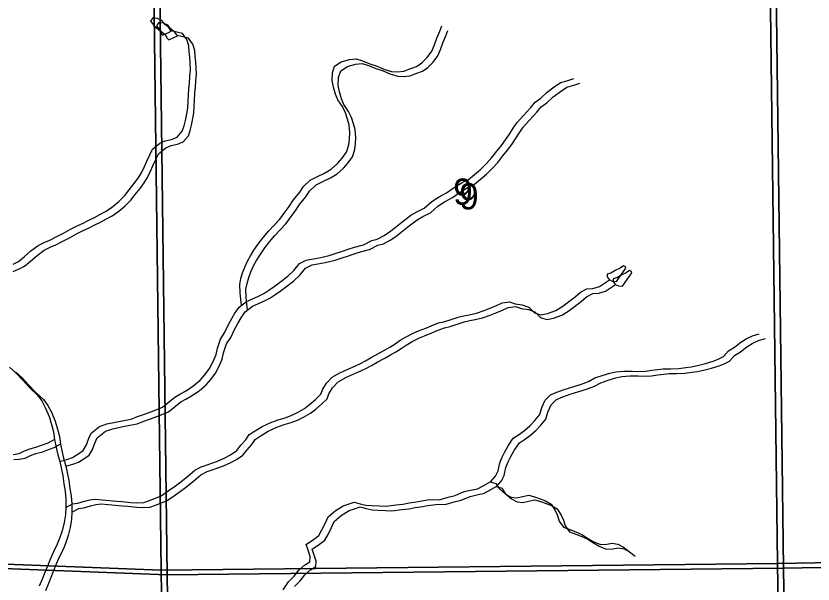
# Model space of a CAD drawing. Extents: x -21.1 to 50.3, y 0 to 22.1.
# Drawn here: x 45.942 to 47.215, y 17.658 to 18.566 of the extents above; entities that cross this region are included whole.
import ezdxf

# ---------------------------------------------------------------- set-up
doc = ezdxf.new("R2010")
doc.units = 0
for name, color, linetype in [('GM_X_Major_River', 7, 'Continuous'), ('GM_X_Minor_Lake', 7, 'Continuous'), ('GM_X_Minor_River', 7, 'Continuous'), ('GM_X_Section', 7, 'Continuous'), ('GM_X_Section_Text', 7, 'Continuous')]:
    doc.layers.add(name, color=color, linetype=linetype)

msp = doc.modelspace()

# ---------------------------------------------------------------- linework, layer by layer
at = {"layer": 'GM_X_Major_River'}
for points in [[(45.9314, 18.0043), (45.9429, 17.9942), (45.9524, 17.984), (45.9639, 17.9716), (45.9761, 17.9603), (45.9831, 17.9505), (45.9888, 17.9403), (45.995, 17.9259), (45.9989, 17.913), (46.0017, 17.9013), (46.0037, 17.8888), (46.006, 17.8763), (46.0084, 17.8664), (46.0119, 17.8539), (46.0143, 17.8437), (46.0166, 17.8308), (46.0186, 17.8179), (46.0206, 17.8066), (46.0215, 17.7933), (46.0216, 17.7804), (46.0209, 17.769)], [(45.941, 17.9968), (45.9525, 17.9867), (45.9621, 17.9765), (45.9735, 17.9641), (45.9858, 17.9528), (45.9927, 17.943), (45.9985, 17.9328), (46.0046, 17.9184), (46.0085, 17.9055), (46.0113, 17.8938), (46.0133, 17.8813), (46.0157, 17.8688), (46.018, 17.8589), (46.0215, 17.8464), (46.0239, 17.8362), (46.0263, 17.8233), (46.0283, 17.8104), (46.0303, 17.7991), (46.0311, 17.7858), (46.0312, 17.7729), (46.0306, 17.7615)], [(46.0209, 17.769), (46.0191, 17.7561), (46.0158, 17.7428), (46.0121, 17.7321), (46.008, 17.7218), (46.002, 17.7093), (45.9961, 17.6963), (45.9924, 17.6864), (45.9883, 17.6762), (45.9842, 17.6666), (45.9793, 17.6548)], [(46.0306, 17.7615), (46.0288, 17.7486), (46.0255, 17.7353), (46.0217, 17.7246), (46.0177, 17.7143), (46.0117, 17.7018), (46.0057, 17.6888), (46.002, 17.6789), (45.9979, 17.6687), (45.9938, 17.6591), (45.989, 17.6473)]]:
    msp.add_lwpolyline(points, dxfattribs=at)
at = {"layer": 'GM_X_Minor_Lake'}
for points in [[(46.1902, 18.5413), (46.1863, 18.5474), (46.1806, 18.5522), (46.1752, 18.5586), (46.168, 18.5616), (46.1608, 18.5626), (46.157, 18.5573), (46.1636, 18.5486), (46.1712, 18.5427), (46.1735, 18.5381), (46.1766, 18.5351)], [(46.1998, 18.5338), (46.196, 18.5399), (46.1902, 18.5447), (46.1848, 18.5511), (46.1776, 18.5541), (46.1704, 18.5551), (46.1667, 18.5498), (46.1732, 18.5411), (46.1809, 18.5352), (46.1832, 18.5306), (46.1862, 18.5276)], [(46.1766, 18.5351), (46.1902, 18.5413)], [(46.1862, 18.5276), (46.1998, 18.5338)], [(46.9165, 18.1625), (46.9153, 18.1655), (46.9127, 18.1666), (46.9074, 18.1627), (46.9006, 18.1593), (46.8923, 18.1546), (46.8863, 18.153), (46.8863, 18.1489), (46.8898, 18.1443), (46.8947, 18.1421), (46.9012, 18.1414)], [(46.9012, 18.1414), (46.9165, 18.1625)], [(46.9261, 18.155), (46.925, 18.158), (46.9223, 18.1591), (46.917, 18.1552), (46.9102, 18.1518), (46.902, 18.1471), (46.8959, 18.1455), (46.896, 18.1414), (46.8994, 18.1368), (46.9044, 18.1346), (46.9108, 18.1339)], [(46.9108, 18.1339), (46.9261, 18.155)]]:
    msp.add_lwpolyline(points, dxfattribs=at)
at = {"layer": 'GM_X_Minor_River'}
for points in [[(46.3025, 18.1037), (46.3013, 18.1128), (46.3001, 18.1234), (46.2997, 18.1367), (46.3015, 18.1459), (46.3041, 18.155), (46.3075, 18.1645), (46.312, 18.1737), (46.3166, 18.1824), (46.3222, 18.1912), (46.3298, 18.2026), (46.3373, 18.2122), (46.346, 18.2221), (46.3634, 18.2412), (46.3721, 18.2526), (46.3785, 18.261), (46.3853, 18.2717), (46.3955, 18.2843), (46.4012, 18.2931), (46.4122, 18.3034), (46.4224, 18.3084), (46.435, 18.3145), (46.4456, 18.3207), (46.4558, 18.3298), (46.463, 18.3386), (46.4698, 18.3481), (46.4739, 18.3596), (46.475, 18.3691), (46.4753, 18.3786), (46.4741, 18.3915), (46.4718, 18.4006), (46.4687, 18.4108), (46.4637, 18.4207), (46.4564, 18.4316), (46.4525, 18.4407), (46.4494, 18.4517), (46.4471, 18.4624), (46.4478, 18.4749), (46.4511, 18.4855), (46.4617, 18.4924), (46.4747, 18.4959), (46.4853, 18.4971), (46.4956, 18.4938), (46.5071, 18.4893), (46.5189, 18.4855), (46.5296, 18.4807), (46.5421, 18.4769), (46.5517, 18.4762), (46.5616, 18.4774), (46.573, 18.4817), (46.5821, 18.4848), (46.5904, 18.4909), (46.5987, 18.4993), (46.6063, 18.5092), (46.6104, 18.5195), (46.6145, 18.5301), (46.6191, 18.5412), (46.6224, 18.5496)], [(45.9373, 18.1576), (45.9471, 18.1614), (45.9555, 18.166), (45.9654, 18.1737), (45.9756, 18.1828), (45.9873, 18.1913), (45.9968, 18.1963), (46.0059, 18.1997), (46.0169, 18.2059), (46.0276, 18.2109), (46.0386, 18.2174), (46.0503, 18.2235), (46.0587, 18.227), (46.067, 18.2312), (46.0769, 18.2362), (46.0856, 18.2408), (46.0959, 18.2462), (46.1065, 18.2539), (46.116, 18.2615), (46.1254, 18.2711), (46.1326, 18.2802), (46.1402, 18.2898), (46.147, 18.2989), (46.1523, 18.3077), (46.1571, 18.3176), (46.1609, 18.3263), (46.1654, 18.3362), (46.1696, 18.3454), (46.1813, 18.3549), (46.19, 18.3584), (46.1999, 18.3607), (46.209, 18.3646), (46.2174, 18.3741), (46.2203, 18.3825), (46.2226, 18.3913), (46.2244, 18.4019), (46.2259, 18.411), (46.2266, 18.4217), (46.2273, 18.4312), (46.228, 18.4422), (46.2287, 18.4513), (46.2294, 18.4612), (46.2305, 18.4726), (46.2301, 18.4832), (46.2293, 18.492), (46.2284, 18.5011), (46.2276, 18.5106), (46.2245, 18.5204), (46.2176, 18.5299), (46.1995, 18.5343)], [(45.9375, 18.1689), (45.9459, 18.1735), (45.9557, 18.1812), (45.9659, 18.1904), (45.9777, 18.1988), (45.9872, 18.2038), (45.9963, 18.2072), (46.0073, 18.2134), (46.0179, 18.2184), (46.0289, 18.2249), (46.0407, 18.231), (46.0491, 18.2345), (46.0574, 18.2387), (46.0673, 18.2437), (46.076, 18.2483), (46.0862, 18.2537), (46.0969, 18.2614), (46.1063, 18.269), (46.1158, 18.2786), (46.123, 18.2877), (46.1305, 18.2973), (46.1373, 18.3064), (46.1426, 18.3152), (46.1475, 18.3251), (46.1513, 18.3338), (46.1558, 18.3437), (46.1599, 18.3529), (46.1717, 18.3624), (46.1804, 18.3659), (46.1903, 18.3682), (46.1994, 18.3721), (46.2077, 18.3816), (46.2107, 18.39), (46.2129, 18.3988), (46.2148, 18.4094), (46.2163, 18.4185), (46.217, 18.4292), (46.2177, 18.4387), (46.2184, 18.4497), (46.2191, 18.4588), (46.2198, 18.4687), (46.2209, 18.4801), (46.2204, 18.4907), (46.2196, 18.4995), (46.2188, 18.5086), (46.218, 18.5181), (46.2149, 18.5279), (46.208, 18.5374), (46.1899, 18.5418)], [(46.3121, 18.0962), (46.311, 18.1053), (46.3098, 18.1159), (46.3093, 18.1292), (46.3112, 18.1384), (46.3138, 18.1475), (46.3172, 18.157), (46.3217, 18.1662), (46.3262, 18.1749), (46.3319, 18.1837), (46.3394, 18.1951), (46.347, 18.2047), (46.3557, 18.2146), (46.3731, 18.2337), (46.3818, 18.2451), (46.3882, 18.2535), (46.395, 18.2642), (46.4052, 18.2768), (46.4108, 18.2856), (46.4218, 18.2959), (46.4321, 18.3009), (46.4446, 18.307), (46.4552, 18.3132), (46.4654, 18.3223), (46.4726, 18.3311), (46.4794, 18.3406), (46.4835, 18.3521), (46.4846, 18.3616), (46.485, 18.3711), (46.4837, 18.384), (46.4814, 18.3931), (46.4783, 18.4033), (46.4733, 18.4132), (46.466, 18.4241), (46.4622, 18.4332), (46.459, 18.4442), (46.4567, 18.4548), (46.4574, 18.4674), (46.4608, 18.478), (46.4714, 18.4849), (46.4843, 18.4884), (46.495, 18.4896), (46.5052, 18.4863), (46.5167, 18.4818), (46.5285, 18.478), (46.5392, 18.4732), (46.5518, 18.4694), (46.5613, 18.4687), (46.5712, 18.4699), (46.5826, 18.4742), (46.5917, 18.4773), (46.6, 18.4834), (46.6084, 18.4918), (46.6159, 18.5017), (46.6201, 18.512), (46.6242, 18.5226), (46.6287, 18.5337), (46.6321, 18.5421)], [(46.0119, 17.8539), (46.023, 17.8568), (46.0321, 17.8602), (46.0408, 17.8656), (46.0492, 17.8713), (46.0545, 17.8805), (46.0586, 17.8908), (46.062, 17.8991), (46.0752, 17.9095), (46.087, 17.9137), (46.1011, 17.9168), (46.1144, 17.9192), (46.1258, 17.9215), (46.1364, 17.9258), (46.1471, 17.9296), (46.1573, 17.9331), (46.1672, 17.937), (46.1759, 17.9404), (46.1847, 17.9473), (46.1956, 17.9565), (46.204, 17.9611), (46.2127, 17.9661), (46.2248, 17.9741), (46.2362, 17.9837), (46.2438, 17.9925), (46.251, 18.0024), (46.257, 18.0138), (46.2619, 18.0248), (46.2637, 18.0347), (46.269, 18.0492), (46.2754, 18.0595), (46.2814, 18.0724), (46.2867, 18.082), (46.2919, 18.0907), (46.2984, 18.1006), (46.3101, 18.1094), (46.3283, 18.1175), (46.3378, 18.1221), (46.3462, 18.1275), (46.3545, 18.1332), (46.3651, 18.1413), (46.3761, 18.1501), (46.386, 18.1589), (46.395, 18.1699), (46.4057, 18.1753), (46.4144, 18.1769), (46.4266, 18.1792), (46.4422, 18.1827), (46.4536, 18.1866), (46.4619, 18.1893), (46.4726, 18.1932), (46.4828, 18.1963), (46.4973, 18.2001), (46.5105, 18.2067), (46.5193, 18.209), (46.5303, 18.2151), (46.539, 18.2209), (46.5477, 18.2278), (46.5583, 18.2362), (46.5731, 18.2473), (46.5822, 18.2526), (46.5944, 18.2584), (46.6065, 18.2691), (46.6171, 18.276), (46.6296, 18.2829), (46.6403, 18.2906), (46.6547, 18.2994), (46.6649, 18.3044), (46.6748, 18.3124), (46.6839, 18.3201), (46.6937, 18.33), (46.7024, 18.3392), (46.71, 18.3495), (46.7175, 18.3586), (46.7243, 18.3678), (46.7304, 18.3769), (46.7364, 18.3861), (46.7428, 18.3952), (46.7527, 18.4067), (46.7648, 18.4193), (46.7716, 18.4281), (46.7807, 18.4342), (46.7905, 18.4437), (46.8038, 18.4537), (46.8125, 18.4591), (46.8235, 18.4625), (46.833, 18.4656)], [(46.0215, 17.8464), (46.0326, 17.8493), (46.0418, 17.8527), (46.0505, 17.8581), (46.0588, 17.8638), (46.0641, 17.873), (46.0682, 17.8833), (46.0716, 17.8916), (46.0849, 17.902), (46.0967, 17.9062), (46.1107, 17.9093), (46.124, 17.9117), (46.1354, 17.914), (46.1461, 17.9183), (46.1567, 17.9221), (46.167, 17.9256), (46.1768, 17.9294), (46.1856, 17.9329), (46.1943, 17.9398), (46.2053, 17.949), (46.2136, 17.9536), (46.2224, 17.9586), (46.2345, 17.9666), (46.2459, 17.9762), (46.2534, 17.985), (46.2606, 17.9949), (46.2666, 18.0063), (46.2715, 18.0173), (46.2734, 18.0272), (46.2786, 18.0417), (46.285, 18.052), (46.291, 18.0649), (46.2963, 18.0745), (46.3016, 18.0832), (46.308, 18.0931), (46.3198, 18.1019), (46.338, 18.11), (46.3475, 18.1146), (46.3558, 18.12), (46.3642, 18.1257), (46.3748, 18.1338), (46.3858, 18.1426), (46.3956, 18.1514), (46.4047, 18.1624), (46.4153, 18.1678), (46.4241, 18.1694), (46.4362, 18.1717), (46.4518, 18.1752), (46.4632, 18.1791), (46.4716, 18.1818), (46.4822, 18.1857), (46.4925, 18.1888), (46.5069, 18.1926), (46.5202, 18.1992), (46.5289, 18.2015), (46.5399, 18.2076), (46.5487, 18.2134), (46.5574, 18.2203), (46.568, 18.2287), (46.5828, 18.2398), (46.5919, 18.2451), (46.604, 18.2509), (46.6161, 18.2616), (46.6268, 18.2685), (46.6393, 18.2754), (46.6499, 18.2831), (46.6643, 18.2919), (46.6746, 18.2969), (46.6844, 18.3049), (46.6935, 18.3126), (46.7033, 18.3225), (46.712, 18.3317), (46.7196, 18.342), (46.7272, 18.3511), (46.734, 18.3603), (46.74, 18.3694), (46.746, 18.3786), (46.7525, 18.3877), (46.7623, 18.3992), (46.7744, 18.4118), (46.7812, 18.4206), (46.7903, 18.4267), (46.8001, 18.4362), (46.8134, 18.4462), (46.8221, 18.4516), (46.8332, 18.455), (46.8427, 18.4581)], [(46.0216, 17.7804), (46.0325, 17.7861), (46.0409, 17.787), (46.0515, 17.7904), (46.0599, 17.7928), (46.0687, 17.7936), (46.0797, 17.7925), (46.1026, 17.7903), (46.1113, 17.79), (46.1254, 17.7882), (46.1353, 17.7879), (46.1463, 17.7883), (46.1551, 17.7914), (46.165, 17.7952), (46.1741, 17.7991), (46.1854, 17.8068), (46.1968, 17.8148), (46.2055, 17.8213), (46.2165, 17.8305), (46.2279, 17.84), (46.2378, 17.8454), (46.2461, 17.8481), (46.2549, 17.8512), (46.264, 17.8543), (46.2757, 17.8597), (46.2845, 17.8643), (46.2947, 17.8716), (46.3015, 17.88), (46.3091, 17.8884), (46.3147, 17.8967), (46.3242, 17.9029), (46.3352, 17.9098), (46.3489, 17.9163), (46.3607, 17.9205), (46.3721, 17.9237), (46.3819, 17.9275), (46.3918, 17.9321), (46.4028, 17.9383), (46.4111, 17.9448), (46.4206, 17.9528), (46.4293, 17.9612), (46.4323, 17.9696), (46.438, 17.9791), (46.4471, 17.9883), (46.4596, 17.9956), (46.471, 18.0006), (46.4835, 18.0059), (46.4922, 18.0106), (46.5006, 18.0148), (46.5093, 18.0201), (46.5203, 18.0259), (46.5306, 18.0317), (46.5393, 18.0363), (46.5476, 18.042), (46.556, 18.0474), (46.5655, 18.0531), (46.5768, 18.0589), (46.5852, 18.0623), (46.5966, 18.067), (46.6053, 18.0704), (46.6171, 18.0751), (46.6258, 18.077), (46.6372, 18.0809), (46.6486, 18.0844), (46.6574, 18.0863), (46.6658, 18.0882), (46.6775, 18.091), (46.6901, 18.0952), (46.7007, 18.0995), (46.7098, 18.1029), (46.7189, 18.1072), (46.7307, 18.1091), (46.7395, 18.1057), (46.7509, 18.1039), (46.7612, 18.1002), (46.7704, 18.0915), (46.7807, 18.0881), (46.7914, 18.0905), (46.8047, 18.0951), (46.8141, 18.1008), (46.8354, 18.1169), (46.8441, 18.1242), (46.8539, 18.1296), (46.8635, 18.1304), (46.8745, 18.1335), (46.8904, 18.1441)], [(46.0312, 17.7729), (46.0422, 17.7786), (46.0505, 17.7795), (46.0612, 17.7829), (46.0695, 17.7853), (46.0783, 17.7861), (46.0893, 17.785), (46.1122, 17.7828), (46.1209, 17.7825), (46.135, 17.7807), (46.1449, 17.7804), (46.156, 17.7808), (46.1647, 17.7839), (46.1746, 17.7877), (46.1837, 17.7916), (46.1951, 17.7993), (46.2065, 17.8073), (46.2152, 17.8138), (46.2262, 17.823), (46.2375, 17.8325), (46.2474, 17.8379), (46.2557, 17.8406), (46.2645, 17.8437), (46.2736, 17.8468), (46.2854, 17.8522), (46.2941, 17.8568), (46.3043, 17.8641), (46.3111, 17.8725), (46.3187, 17.8809), (46.3244, 17.8892), (46.3339, 17.8954), (46.3449, 17.9023), (46.3585, 17.9088), (46.3703, 17.913), (46.3817, 17.9162), (46.3916, 17.92), (46.4014, 17.9246), (46.4124, 17.9308), (46.4208, 17.9373), (46.4303, 17.9453), (46.439, 17.9537), (46.442, 17.9621), (46.4476, 17.9716), (46.4567, 17.9808), (46.4692, 17.9881), (46.4806, 17.9931), (46.4931, 17.9984), (46.5019, 18.0031), (46.5102, 18.0073), (46.5189, 18.0126), (46.53, 18.0184), (46.5402, 18.0242), (46.5489, 18.0288), (46.5573, 18.0345), (46.5656, 18.0399), (46.5751, 18.0456), (46.5865, 18.0514), (46.5948, 18.0548), (46.6062, 18.0595), (46.615, 18.0629), (46.6267, 18.0676), (46.6355, 18.0695), (46.6469, 18.0734), (46.6583, 18.0769), (46.667, 18.0788), (46.6754, 18.0807), (46.6872, 18.0835), (46.6997, 18.0877), (46.7103, 18.092), (46.7195, 18.0954), (46.7286, 18.0997), (46.7404, 18.1016), (46.7491, 18.0982), (46.7606, 18.0964), (46.7709, 18.0927), (46.78, 18.084), (46.7903, 18.0806), (46.801, 18.083), (46.8143, 18.0876), (46.8238, 18.0933), (46.845, 18.1094), (46.8537, 18.1167), (46.8636, 18.1221), (46.8731, 18.1229), (46.8841, 18.126), (46.9, 18.1366)], [(46.9133, 17.9981), (46.9262, 17.9981), (46.935, 17.9978), (46.9476, 17.9979), (46.9578, 17.9998), (46.9673, 18.0006), (46.9761, 18.0018), (46.9875, 18.0019), (47.0008, 18.0023), (47.0122, 18.0039), (47.021, 18.0051), (47.0328, 18.0078), (47.0434, 18.0106), (47.0556, 18.014), (47.0639, 18.0171), (47.0723, 18.0214), (47.0806, 18.0305), (47.0901, 18.0366), (47.0999, 18.0443), (47.1087, 18.0497), (47.1189, 18.0547), (47.1295, 18.0578)], [(46.9229, 17.9906), (46.9359, 17.9906), (46.9446, 17.9903), (46.9572, 17.9904), (46.9675, 17.9923), (46.977, 17.9931), (46.9857, 17.9943), (46.9971, 17.9944), (47.0105, 17.9948), (47.0219, 17.9964), (47.0306, 17.9976), (47.0424, 18.0003), (47.053, 18.0031), (47.0652, 18.0065), (47.0736, 18.0096), (47.0819, 18.0139), (47.0902, 18.023), (47.0997, 18.0291), (47.1096, 18.0368), (47.1183, 18.0422), (47.1285, 18.0472), (47.1392, 18.0503)], [(46.369, 17.649), (46.3773, 17.6616), (46.3864, 17.6707), (46.394, 17.6803), (46.4027, 17.6883), (46.4114, 17.6937), (46.4121, 17.702), (46.4087, 17.7119), (46.4056, 17.7214), (46.4173, 17.7294), (46.426, 17.7355), (46.4309, 17.7447), (46.4366, 17.7557), (46.4407, 17.7652), (46.4521, 17.7748), (46.4646, 17.7829), (46.4729, 17.7856), (46.4824, 17.7886), (46.492, 17.7864), (46.5011, 17.7842), (46.5103, 17.7835), (46.5228, 17.7828), (46.5327, 17.7825), (46.5495, 17.7848), (46.5601, 17.7857), (46.5704, 17.788), (46.5787, 17.7888), (46.5902, 17.7911), (46.5989, 17.7923), (46.6077, 17.7931), (46.6179, 17.7928), (46.6324, 17.7967), (46.6438, 17.7994), (46.6582, 17.8056), (46.6708, 17.8083), (46.6795, 17.8103), (46.6886, 17.8149), (46.7004, 17.8218), (46.7083, 17.8305), (46.7121, 17.8389), (46.715, 17.8515), (46.7188, 17.8606), (46.7229, 17.8694), (46.7282, 17.8789), (46.7365, 17.8911), (46.7449, 17.8965), (46.7543, 17.9034), (46.7627, 17.911), (46.771, 17.9194), (46.7789, 17.9289), (46.7823, 17.94), (46.7872, 17.9518), (46.7959, 17.9602), (46.8061, 17.9644), (46.8179, 17.9687), (46.8316, 17.9733), (46.8438, 17.9768), (46.8567, 17.9818), (46.8669, 17.9872), (46.8787, 17.9914), (46.8905, 17.9949), (46.9004, 17.9969), (46.9133, 17.9981)], [(46.387, 17.6541), (46.3961, 17.6632), (46.4036, 17.6728), (46.4123, 17.6808), (46.4211, 17.6862), (46.4218, 17.6945), (46.4183, 17.7044), (46.4152, 17.7139), (46.4269, 17.7219), (46.4357, 17.728), (46.4406, 17.7372), (46.4462, 17.7482), (46.4503, 17.7577), (46.4617, 17.7673), (46.4742, 17.7753), (46.4826, 17.7781), (46.4921, 17.7811), (46.5016, 17.7789), (46.5108, 17.7767), (46.5199, 17.776), (46.5325, 17.7753), (46.5424, 17.775), (46.5591, 17.7773), (46.5697, 17.7782), (46.58, 17.7805), (46.5884, 17.7813), (46.5998, 17.7836), (46.6085, 17.7848), (46.6173, 17.7856), (46.6276, 17.7853), (46.642, 17.7892), (46.6534, 17.7919), (46.6678, 17.7981), (46.6804, 17.8008), (46.6891, 17.8028), (46.6982, 17.8074), (46.71, 17.8143), (46.7179, 17.823), (46.7217, 17.8314), (46.7247, 17.844), (46.7284, 17.8531), (46.7326, 17.8619), (46.7378, 17.8714), (46.7462, 17.8836), (46.7545, 17.889), (46.764, 17.8959), (46.7723, 17.9035), (46.7806, 17.9119), (46.7886, 17.9214), (46.7919, 17.9325), (46.7968, 17.9443), (46.8055, 17.9527), (46.8158, 17.9569), (46.8276, 17.9612), (46.8412, 17.9658), (46.8534, 17.9693), (46.8663, 17.9743), (46.8766, 17.9797), (46.8883, 17.9839), (46.9001, 17.9874), (46.91, 17.9894), (46.9229, 17.9906)], [(46.0037, 17.8888), (45.9928, 17.8832), (45.9837, 17.8801), (45.973, 17.8759), (45.9635, 17.8735), (45.9552, 17.8701), (45.9464, 17.8662), (45.9373, 17.8646)], [(46.0133, 17.8813), (46.0024, 17.8757), (45.9933, 17.8726), (45.9827, 17.8683), (45.9732, 17.866), (45.9648, 17.8626), (45.9561, 17.8587), (45.947, 17.8571), (45.9386, 17.8567)], [(46.6999, 17.8215), (46.7084, 17.8188), (46.7141, 17.8104), (46.7241, 17.8014), (46.7332, 17.7969), (46.742, 17.7958), (46.7511, 17.7981), (46.7614, 17.8001), (46.7702, 17.7975), (46.7797, 17.7941), (46.7881, 17.7911), (46.7969, 17.7855), (46.8034, 17.7756), (46.8069, 17.7673), (46.81, 17.7586), (46.8165, 17.7487), (46.8268, 17.745), (46.8363, 17.7412), (46.8459, 17.7371), (46.855, 17.7314), (46.8642, 17.7262), (46.876, 17.7213), (46.8859, 17.7217), (46.8947, 17.7233), (46.9038, 17.7218), (46.9126, 17.717), (46.9218, 17.7102)], [(46.7096, 17.814), (46.718, 17.8113), (46.7238, 17.8029), (46.7337, 17.7939), (46.7429, 17.7894), (46.7516, 17.7883), (46.7608, 17.7906), (46.771, 17.7926), (46.7798, 17.79), (46.7893, 17.7866), (46.7977, 17.7836), (46.8065, 17.7779), (46.813, 17.7681), (46.8165, 17.7598), (46.8196, 17.7511), (46.8261, 17.7412), (46.8364, 17.7375), (46.846, 17.7337), (46.8555, 17.7296), (46.8647, 17.7239), (46.8738, 17.7187), (46.8857, 17.7138), (46.8956, 17.7142), (46.9043, 17.7158), (46.9134, 17.7143), (46.9222, 17.7095), (46.9314, 17.7027)]]:
    msp.add_lwpolyline(points, dxfattribs=at)
at = {"layer": 'GM_X_Section'}
for points in [[(45.1314, 18.7262), (46.1612, 18.6969), (46.1737, 17.6801), (45.7604, 17.6964), (45.1486, 17.7019)], [(47.1458, 18.7035), (48.1626, 18.7259), (48.171, 17.7091), (47.1584, 17.6908)], [(45.1411, 18.7187), (46.1708, 18.6894), (46.1834, 17.6726), (45.7701, 17.6889), (45.1583, 17.6944)], [(47.1555, 18.696), (48.1722, 18.7184), (48.1806, 17.7016), (47.168, 17.6833)], [(47.1458, 18.7035), (47.1584, 17.6908), (46.1737, 17.6801), (46.1612, 18.6969)], [(47.1555, 18.696), (47.168, 17.6833), (46.1834, 17.6726), (46.1708, 18.6894)], [(46.1737, 17.6801), (46.1885, 16.6701), (45.1628, 16.6817), (45.1486, 17.7019), (45.7604, 17.6964)], [(47.1584, 17.6908), (48.171, 17.7091), (48.1855, 16.6839), (47.1739, 16.679)], [(46.1834, 17.6726), (46.1982, 16.6626), (45.1724, 16.6742), (45.1583, 17.6944), (45.7701, 17.6889)], [(46.1737, 17.6801), (47.1584, 17.6908), (47.1739, 16.679), (46.1885, 16.6701)], [(47.168, 17.6833), (48.1806, 17.7016), (48.1952, 16.6764), (47.1836, 16.6715)], [(46.1834, 17.6726), (47.168, 17.6833), (47.1836, 16.6715), (46.1982, 16.6626)]]:
    msp.add_lwpolyline(points, close=True, dxfattribs=at)

# ---------------------------------------------------------------- texts
at = {"layer": 'GM_X_Section_Text'}
for p in [(46.6405, 18.264), (46.6501, 18.2565)]:
    msp.add_text('9', height=0.0419, rotation=0, dxfattribs=at).set_placement(p)

doc.saveas('drawing.dxf')
